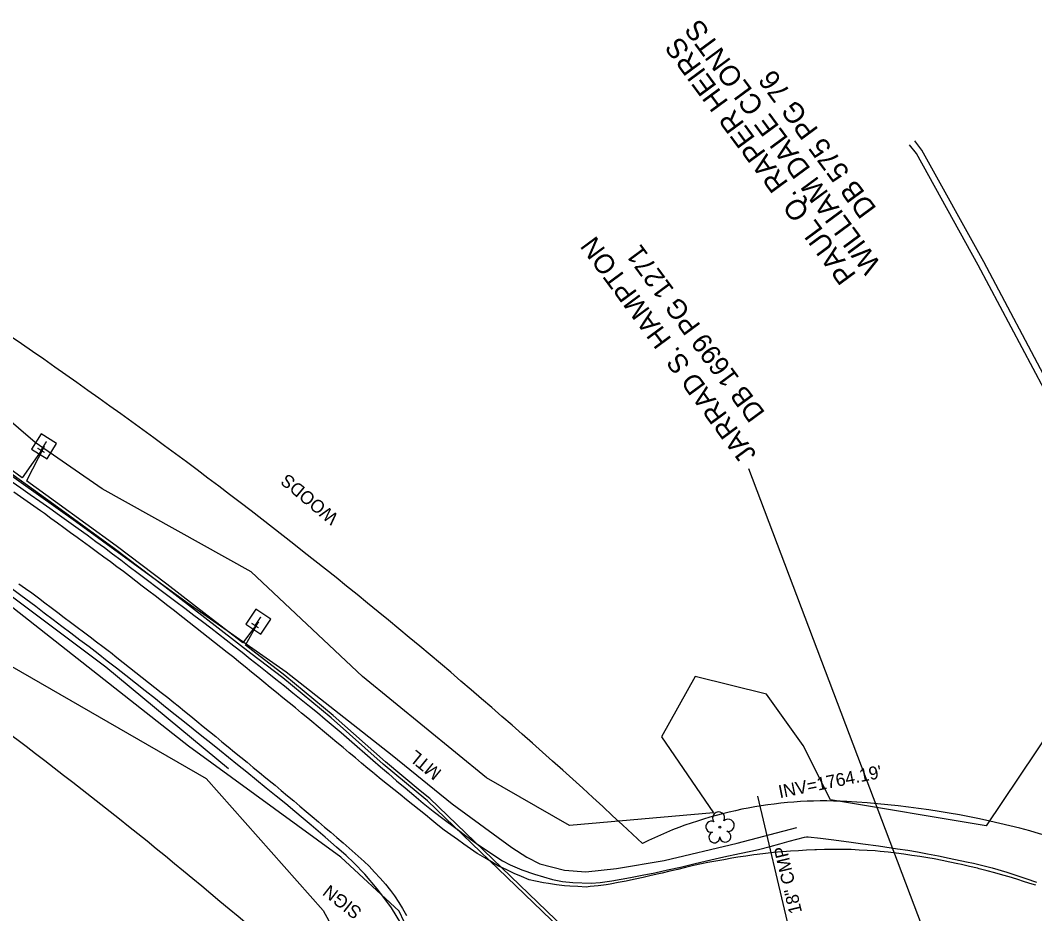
# Model space of a CAD drawing. Extents: x 472260 to 482161, y 489063 to 507124.
# Drawn here: x 475263.5 to 475576.7, y 502686.6 to 502962.4 of the extents above; entities that cross this region are included whole.
import ezdxf

# ---------------------------------------------------------------- set-up
doc = ezdxf.new("R2010")
doc.units = 0
for name, color, linetype in [('Exist Structure Minor Drop Inlet Cogo Elevation', 7, 'Continuous'), ('Exist Structure Minor Pipes CMP 15 Inch Cogo Number', 7, 'Continuous'), ('Prop Drainage Structure Catch Basin Convert From Junction Box Label', 7, 'Continuous'), ('Prop Drainage Structure Drop Inlet Grate 2 Narrow Slots and Sag Grates 840 24 CELL', 7, 'Continuous'), ('Prop Drainage Structure Drop Inlet Grate 2 Wide Slots and Flat Grates 840 20 Label', 7, 'Continuous'), ('Prop Drainage Structure Pipe CSP 60in Label', 7, 'Continuous'), ('Prop Drainage Structure Pipe RCP 24in Class III', 7, 'Continuous'), ('Prop Drainage Structure Pipe RCP 42in Class III', 7, 'Continuous'), ('Prop Drainage Structure Pipe RCP 66in Class III', 7, 'Continuous'), ('Prop Drainage Structure Pipe RCP 66in Class IV', 7, 'Continuous'), ('Prop Drainage Structure Pipe RCP 66in Class IV Label', 7, 'Continuous'), ('Prop Drainage Structure Pipe Stub Out CELL', 7, 'Continuous'), ('Prop Drainage Structure Pipe Welded Steel 66in Label', 7, 'Continuous'), ('Prop Drainage Structure Pipe Welded Steel 72in Label', 7, 'Continuous'), ('Prop Drainage Structure Plot Symbol 50 Scale CELL', 7, 'Continuous'), ('Prop Erosion Rip Rap Class B', 7, 'Continuous'), ('Prop Erosion Rip Rap Pad at Outlet Label', 7, 'Continuous'), ('Prop NEU Channel Block Detail CELL', 7, 'Continuous'), ('Scratch_Level_7', 7, 'Continuous')]:
    doc.layers.add(name, color=color, linetype=linetype)

msp = doc.modelspace()

# ---------------------------------------------------------------- linework, layer by layer
at = {"layer": 'Exist Structure Minor Drop Inlet Cogo Elevation'}
for centre, radius, start, end in [((474341.25, 501519.13), 1629.67, 46.86108, 56.25321), ((474341.25, 501519.13), 1529.67, 47.50768, 56.25321), ((475511.81, 502594.08), 127.31, 86.9208, 116.2148), ((475504.06, 502450.17), 271.43, 65.4, 86.9208)]:
    msp.add_arc(centre, radius, start, end, dxfattribs=at)
at = {"layer": 'Exist Structure Minor Pipes CMP 15 Inch Cogo Number'}
msp.add_line((475550.47, 502660.26), (475488.41, 502823.91), dxfattribs=at)
at = {"layer": 'Prop Drainage Structure Catch Basin Convert From Junction Box Label'}
for p, q in [((475270.92, 502830.79), (475264.07, 502821.19)), ((475270.92, 502830.79), (475265.43, 502820.2)), ((475337.04, 502776.65), (475332.18, 502770.17)), ((475333.04, 502769.51), (475337.04, 502776.65)), ((475483.94, 502630.42), (475389.25, 502721.37)), ((475484.66, 502631.11), (475389.94, 502722.09))]:
    msp.add_line(p, q, dxfattribs=at)
for points in [[(475389.25, 502721.37), (475386.32, 502723.76), (475375.57, 502732.72), (475359.45, 502747.02), (475344.53, 502759.36), (475334.64, 502766.92), (475320.52, 502777.95), (475308.15, 502787.5), (475292.46, 502799.35), (475273.85, 502812.9), (475254.97, 502826.52), (475237.48, 502838.85), (475224.62, 502847.83), (475213.65, 502855.77)], [(475264.07, 502821.19), (475255.55, 502827.33), (475241.81, 502837.03)], [(475332.18, 502770.17), (475321.13, 502778.74), (475308.76, 502788.29), (475293.06, 502800.16), (475274.43, 502813.71), (475265.43, 502820.2)], [(475389.94, 502722.09), (475386.96, 502724.53), (475376.22, 502733.48), (475360.1, 502747.78), (475345.15, 502760.15), (475335.26, 502767.71), (475333.04, 502769.51)]]:
    msp.add_lwpolyline(points, dxfattribs=at)
at = {"layer": 'Prop Drainage Structure Drop Inlet Grate 2 Narrow Slots and Sag Grates 840 24 CELL'}
for points in [[(475577.06, 502695.36), (475575.94, 502695.73), (475573.55, 502696.46), (475571.16, 502697.19), (475568.77, 502697.92), (475566.85, 502698.51), (475564.43, 502699.15), (475562.02, 502699.79), (475559.6, 502700.44), (475559.01, 502700.6), (475556.57, 502701.17), (475554.14, 502701.75), (475553, 502702.02), (475550.54, 502702.51), (475548.09, 502702.99), (475545.64, 502703.48), (475543.7, 502703.86), (475541.22, 502704.22), (475538.75, 502704.58), (475536.28, 502704.95), (475533.93, 502705.29), (475531.44, 502705.55), (475528.96, 502705.8), (475527.47, 502705.95), (475524.97, 502706.09), (475522.48, 502706.22), (475519.98, 502706.35), (475519.29, 502706.39), (475516.79, 502706.37), (475514.29, 502706.36), (475511.79, 502706.35), (475509.29, 502706.34), (475508.79, 502706.34), (475506.29, 502706.18), (475503.8, 502706.03), (475501.3, 502705.87), (475498.81, 502705.71), (475498.51, 502705.69), (475496.03, 502705.42), (475493.54, 502705.15), (475491.06, 502704.88), (475490.03, 502704.77), (475487.56, 502704.38), (475485.09, 502703.99), (475483.17, 502703.68), (475480.71, 502703.25), (475478.25, 502702.81), (475475.78, 502702.37), (475473.78, 502702.02), (475471.35, 502701.43), (475468.92, 502700.84), (475466.49, 502700.26), (475464.06, 502699.67), (475461.63, 502699.09), (475460.7, 502698.86), (475458.26, 502698.33), (475455.82, 502697.79), (475453.38, 502697.25), (475450.94, 502696.72), (475450.58, 502696.64), (475448.12, 502696.17), (475445.67, 502695.71), (475444.39, 502695.47), (475441.91, 502695.21), (475439.42, 502694.94), (475438.19, 502694.81), (475435.69, 502694.95), (475433.2, 502695.09), (475431.55, 502695.18), (475429.07, 502695.53), (475426.6, 502695.87), (475425, 502696.1), (475422.55, 502696.63), (475420.58, 502697.06), (475418.28, 502698.04), (475415.95, 502699.02), (475413.7, 502700.1), (475411.44, 502701.18), (475411.19, 502701.3), (475409.04, 502702.57), (475406.88, 502703.83), (475404.73, 502705.1), (475404.58, 502705.19), (475402.53, 502706.63), (475400.49, 502708.07), (475398.45, 502709.51), (475396.4, 502710.95), (475394.41, 502712.35), (475392.46, 502713.92), (475390.52, 502715.49), (475388.57, 502717.06), (475386.63, 502718.63), (475384.68, 502720.2), (475382.73, 502721.77), (475380.79, 502723.33), (475378.84, 502724.9), (475376.9, 502726.47), (475374.95, 502728.04), (475373.01, 502729.61), (475372.73, 502729.83), (475370.81, 502731.44), (475368.9, 502733.04), (475366.98, 502734.65), (475365.07, 502736.25), (475363.15, 502737.86), (475361.24, 502739.46), (475359.32, 502741.07), (475357.41, 502742.67), (475355.49, 502744.28), (475353.57, 502745.88), (475352.3, 502746.95), (475350.36, 502748.53), (475348.43, 502750.11), (475346.49, 502751.69), (475344.56, 502753.27), (475342.62, 502754.85), (475340.69, 502756.43), (475338.75, 502758.02), (475336.82, 502759.6), (475334.88, 502761.18), (475332.95, 502762.76), (475331.01, 502764.34), (475329.39, 502765.66), (475327.42, 502767.21), (475325.46, 502768.76), (475323.5, 502770.31), (475321.54, 502771.85), (475319.58, 502773.4), (475317.61, 502774.95), (475315.65, 502776.49), (475313.69, 502778.04), (475311.73, 502779.59), (475311.08, 502780.11), (475309.09, 502781.63), (475307.11, 502783.15), (475305.13, 502784.67), (475303.15, 502786.19), (475301.17, 502787.71), (475299.19, 502789.23), (475297.2, 502790.76), (475295.34, 502792.19), (475293.33, 502793.67), (475291.32, 502795.16), (475289.31, 502796.64), (475287.31, 502798.13), (475285.3, 502799.61), (475283.29, 502801.1), (475283.06, 502801.27), (475281.04, 502802.74), (475279.02, 502804.21), (475277, 502805.69), (475274.99, 502807.16), (475272.97, 502808.63), (475270.95, 502810.1), (475269.73, 502811), (475267.68, 502812.42), (475265.63, 502813.85), (475263.58, 502815.28), (475261.53, 502816.71)], [(475263.11, 502788.43), (475265.15, 502786.98), (475267.1, 502785.59), (475269.09, 502784.09), (475271.09, 502782.58), (475273.08, 502781.08), (475275.08, 502779.57), (475277.07, 502778.07), (475279.06, 502776.57), (475281.06, 502775.06), (475283.05, 502773.56), (475285.05, 502772.05), (475287.04, 502770.55), (475289.04, 502769.05), (475291.03, 502767.54), (475291.39, 502767.27), (475293.34, 502765.72), (475295.3, 502764.17), (475297.26, 502762.62), (475299.22, 502761.07), (475301.18, 502759.51), (475303.13, 502757.96), (475305.09, 502756.41), (475307.05, 502754.86), (475309.01, 502753.3), (475310.96, 502751.75), (475312.25, 502750.73), (475314.18, 502749.15), (475316.12, 502747.57), (475318.05, 502745.98), (475319.98, 502744.4), (475321.92, 502742.82), (475323.85, 502741.24), (475325.78, 502739.65), (475327.72, 502738.07), (475329.65, 502736.49), (475331.59, 502734.9), (475333.52, 502733.32), (475335.45, 502731.74), (475337.39, 502730.16), (475339.32, 502728.57), (475341.25, 502726.99), (475342.19, 502726.22), (475344.1, 502724.61), (475346.01, 502722.99), (475347.92, 502721.38), (475349.82, 502719.77), (475351.73, 502718.15), (475353.64, 502716.54), (475355.55, 502714.93), (475357.46, 502713.31), (475359.36, 502711.7), (475361.27, 502710.08), (475363.18, 502708.47), (475364.11, 502707.68), (475365.97, 502706), (475367.82, 502704.33), (475369.67, 502702.65), (475371.23, 502701.24), (475372.91, 502699.38), (475374.58, 502697.53), (475376.23, 502695.7), (475377.76, 502693.73), (475379, 502692.11), (475380.36, 502690.01), (475381.55, 502688.18), (475382.78, 502686.01)]]:
    msp.add_lwpolyline(points, dxfattribs=at)
at = {"layer": 'Prop Drainage Structure Drop Inlet Grate 2 Wide Slots and Flat Grates 840 20 Label'}
msp.add_line((475479.49, 502713.28), (475479.49, 502713.28), dxfattribs=at)
msp.add_circle((475479.49, 502713.28), 0.326, dxfattribs=at)
for centre, radius, start, end in [((475479.11, 502716.16), 1.86, 330.1651, 219.7134), ((475476.89, 502713.44), 1.73, 62.6636, 279.3457), ((475482.04, 502713.87), 1.9, 257.1011, 134.1999), ((475481.17, 502710.38), 1.7, 181.2822, 74.56), ((475477.79, 502710.16), 1.69, 111.5671, 6.231)]:
    msp.add_arc(centre, radius, start, end, dxfattribs=at)
at = {"layer": 'Prop Drainage Structure Pipe CSP 60in Label'}
msp.add_lwpolyline([(475394.91, 502476.33), (475387.59, 502507.18), (475374.27, 502564.84), (475375.2, 502599.67), (475384.92, 502646.02), (475383.47, 502657.28), (475385.2, 502671.33), (475383.56, 502680.72), (475380.53, 502687.34), (475362.43, 502704.03), (475315.48, 502738.28), (475251.48, 502788.65), (475215.08, 502812.76), (475214.77, 502812.91)], dxfattribs=at)
at = {"layer": 'Prop Drainage Structure Pipe RCP 24in Class III'}
for points in [[(475644.91, 502757.26), (475625.82, 502785.86), (475581.29, 502849.6), (475561.01, 502887.8), (475541.89, 502922.35), (475539.65, 502925.19)], [(475643.25, 502756.15), (475624.17, 502784.73), (475579.58, 502848.55), (475559.25, 502886.84), (475540.22, 502921.24), (475538.08, 502923.95)]]:
    msp.add_lwpolyline(points, dxfattribs=at)
at = {"layer": 'Prop Drainage Structure Pipe RCP 66in Class IV'}
msp.add_line((475491.1, 502722.85), (475500.69, 502682.34), dxfattribs=at)
at = {"layer": 'Prop Drainage Structure Pipe Stub Out CELL'}
for points in [[(475261.03, 502819.92), (475263.69, 502818.04), (475266.52, 502816.04), (475269.52, 502813.92), (475272.58, 502811.76), (475275.57, 502809.64), (475278.5, 502807.55), (475281.36, 502805.51), (475284.15, 502803.5), (475286.85, 502801.53), (475289.46, 502799.59), (475291.98, 502797.7), (475294.52, 502795.78), (475297.17, 502793.77), (475299.93, 502791.69), (475302.8, 502789.52), (475305.72, 502787.32), (475308.62, 502785.14), (475311.49, 502782.99), (475314.35, 502780.86), (475317.13, 502778.78), (475319.78, 502776.77), (475322.3, 502774.85), (475324.69, 502772.99), (475327.05, 502771.15), (475329.48, 502769.25), (475331.97, 502767.29), (475334.52, 502765.27), (475337.12, 502763.21), (475339.74, 502761.13), (475342.38, 502759.03), (475345.04, 502756.9), (475347.68, 502754.78), (475350.25, 502752.7), (475352.77, 502750.66), (475355.22, 502748.65), (475357.64, 502746.64), (475360.09, 502744.59), (475362.55, 502742.49), (475365.02, 502740.36), (475367.49, 502738.21), (475369.93, 502736.09), (475372.34, 502733.99), (475374.72, 502731.91), (475377.14, 502729.81), (475379.67, 502727.64), (475382.29, 502725.41), (475385.02, 502723.12), (475387.91, 502720.74), (475391.03, 502718.25), (475394.37, 502715.66), (475397.93, 502712.96), (475401.39, 502710.4), (475404.4, 502708.23), (475409.08, 502705.01), (475412.4, 502702.94), (475414.77, 502701.62), (475418.33, 502700.07), (475422.22, 502698.74), (475427.87, 502697.17), (475430.95, 502696.55), (475434.07, 502696.19), (475439.73, 502696.01), (475442.49, 502696.19), (475446.12, 502696.71), (475451.88, 502697.75), (475455.51, 502698.45), (475459.39, 502699.24), (475463.29, 502700.08), (475467.29, 502700.99), (475471.5, 502701.99), (475475.36, 502702.93), (475480.77, 502704.18), (475485.55, 502705.17), (475489.09, 502705.9), (475491.44, 502706.39), (475495.04, 502707.3), (475497.97, 502708.12), (475500.94, 502708.95), (475505.58, 502710.23), (475506.2, 502710.32), (475506.77, 502710.33), (475510.52, 502709.94), (475513.85, 502709.53), (475519.35, 502708.8), (475523.67, 502708.19), (475528.42, 502707.51), (475534.29, 502706.64), (475537.5, 502706.15), (475540.54, 502705.65), (475543.62, 502705.1), (475546.99, 502704.41), (475550.28, 502703.71), (475555.6, 502702.62), (475557.78, 502702.16), (475563.57, 502700.75), (475568.08, 502699.39), (475570.86, 502698.49), (475573.95, 502697.47), (475577.27, 502696.34)], [(475380.99, 502683.6), (475378.07, 502688.38), (475375.41, 502691.98), (475373.64, 502694.2), (475369.85, 502698.75), (475366.53, 502702.24), (475364.09, 502704.5), (475361.15, 502707.14), (475357.67, 502710.22), (475353.36, 502713.89), (475350.89, 502715.96), (475348.24, 502718.16), (475345.45, 502720.45), (475342.53, 502722.84), (475339.47, 502725.33), (475336.39, 502727.82), (475333.41, 502730.24), (475330.53, 502732.58), (475327.74, 502734.83), (475325.01, 502737.04), (475322.3, 502739.22), (475319.6, 502741.38), (475316.91, 502743.53), (475314.17, 502745.72), (475311.31, 502748), (475308.33, 502750.39), (475305.22, 502752.88), (475302.09, 502755.37), (475299.04, 502757.79), (475296.08, 502760.13), (475293.2, 502762.38), (475290.37, 502764.59), (475287.55, 502766.77), (475284.73, 502768.92), (475281.93, 502771.06), (475279.14, 502773.17), (475276.38, 502775.26), (475273.64, 502777.34), (475270.92, 502779.4), (475268.31, 502781.37), (475263.68, 502784.83), (475259.62, 502787.78)]]:
    msp.add_lwpolyline(points, dxfattribs=at)
at = {"layer": 'Prop Drainage Structure Plot Symbol 50 Scale CELL'}
for points in [[(475327.84, 502731.26), (475289.95, 502762.7), (475259.47, 502785.5), (475228.43, 502807.52), (475194.97, 502829.87), (475164.5, 502849.96), (475133.52, 502869.78), (475115.79, 502880.86)], [(475217.33, 502867.76), (475216.44, 502862.82), (475216.67, 502859.88), (475217.59, 502857.13), (475219.31, 502854.45), (475221.83, 502851.72), (475229.36, 502844.29), (475232.25, 502841.82), (475257.72, 502824.07), (475280.52, 502807.76), (475315.04, 502782.65), (475345.62, 502761.25), (475378.34, 502735.51), (475396.81, 502720.46), (475415.24, 502707), (475419.92, 502704.07), (475423.92, 502701.99), (475431.54, 502699.97), (475438.09, 502699.45), (475447.54, 502700.48), (475462.27, 502702.99), (475484.79, 502708.35), (475503.22, 502713.19)]]:
    msp.add_lwpolyline(points, dxfattribs=at)
at = {"layer": 'Prop Erosion Rip Rap Class B'}
for p, q in [((475270.92, 502830.79), (475270.92, 502830.79)), ((475337.04, 502776.65), (475337.04, 502776.65))]:
    msp.add_line(p, q, dxfattribs=at)
for points in [[(475274.73, 502831.75), (475269.98, 502834.71), (475267.02, 502829.96), (475271.77, 502827), (475274.73, 502831.75)], [(475340.87, 502777.5), (475336.21, 502780.59), (475333.12, 502775.93), (475337.79, 502772.84), (475340.87, 502777.5)]]:
    msp.add_lwpolyline(points, dxfattribs=at)
at = {"layer": 'Prop Erosion Rip Rap Pad at Outlet Label'}
for points in [[(475697.4, 502727.92), (475688.86, 502696.09), (475686, 502663.11), (475652.17, 502674.74), (475599.58, 502703.42), (475587.38, 502718.1), (475582.11, 502744.06), (475561.68, 502713.66), (475513.63, 502721.78), (475505.24, 502738.53), (475493.85, 502754.4), (475471.86, 502759.83), (475461.5, 502741.2), (475477.48, 502717.68), (475433.11, 502713.77), (475407.41, 502728.53), (475369.2, 502759.84), (475334.77, 502792.14), (475288.78, 502817.79), (475268.13, 502832.08), (475231.22, 502863.61), (475223.58, 502870.17), (475227.24, 502912), (475230.74, 502956.28)], [(475094.38, 502883.41), (475147.35, 502853.58), (475167.9, 502821.85), (475191.94, 502797.5), (475215.72, 502771.8), (475254.69, 502766.43), (475320.94, 502728.35), (475357.01, 502687.58), (475374.45, 502655.84), (475366.77, 502612.6), (475363.45, 502578.81), (475365.9, 502542.13), (475385.44, 502483.6), (475398.73, 502449.23)]]:
    msp.add_lwpolyline(points, dxfattribs=at)

# ---------------------------------------------------------------- texts
at = {"layer": 'Prop Drainage Structure Pipe RCP 42in Class III'}
msp.add_text('SIGN', height=4, rotation=142.0011, dxfattribs=at).set_placement((475369.29, 502687.69))
at = {"layer": 'Prop Drainage Structure Pipe RCP 66in Class III'}
msp.add_text('WOODS', height=4, rotation=140.2206, dxfattribs=at).set_placement((475362.04, 502809.36))
at = {"layer": 'Prop Drainage Structure Pipe RCP 66in Class IV Label'}
msp.add_text('18" CMP', height=4, rotation=103.3238, dxfattribs=at).set_placement((475504.89, 502687.08))
at = {"layer": 'Prop Drainage Structure Pipe Welded Steel 66in Label'}
for s, height, p in [('DB 575 PG 76', 6.25, (475528.06, 502904.29)), ('DB 1699 PG 1271', 6, (475493.65, 502841.22))]:
    msp.add_text(s, height=height, rotation=126.4463, dxfattribs=at).set_placement(p)
at = {"layer": 'Prop Drainage Structure Pipe Welded Steel 72in Label'}
msp.add_text("INV=1764.19'", height=4, rotation=11.3177, dxfattribs=at).set_placement((475498.02, 502722.21))
at = {"layer": 'Prop Erosion Rip Rap Class B'}
for rotation, p in [(148.1227, (475272.79, 502831.65)), (146.4787, (475338.93, 502777.46))]:
    msp.add_text('T', height=3.42, rotation=rotation, dxfattribs=at).set_placement(p)
at = {"layer": 'Prop NEU Channel Block Detail CELL'}
msp.add_text('MTL', height=4, rotation=140.8412, dxfattribs=at).set_placement((475393.86, 502730.61))
at = {"layer": 'Scratch_Level_7'}
for s, height, p in [('WILLIAM DALE CLONTS', 6.25, (475529.51, 502887.02)), ('PAUL Q. RAPER HEIRS', 6.25, (475521.79, 502883.76)), ('JARRAD S. HAMPTON', 6, (475490.99, 502828.43))]:
    msp.add_text(s, height=height, rotation=126.4463, dxfattribs=at).set_placement(p)

doc.saveas('drawing.dxf')
